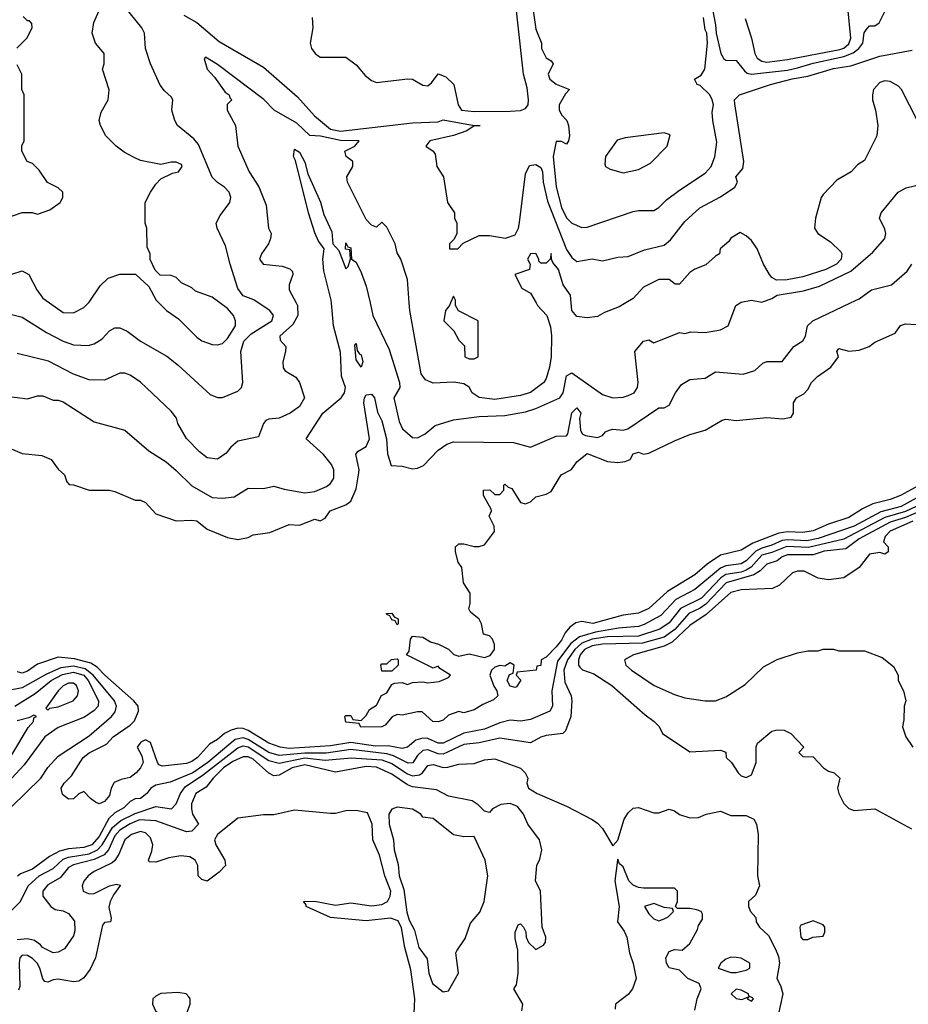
# Model space of a CAD drawing. Header units: inches. Extents: x 2348341 to 2479810, y 460419 to 613669.
# Tile 524 of 656: x 2415160 to 2418621, y 567269 to 571102. Entities that reach past the tile are written whole.
import ezdxf

# ---------------------------------------------------------------- set-up
doc = ezdxf.new("R2010")
doc.units = ezdxf.units.IN
doc.header["$MEASUREMENT"] = 0
doc.layers.add('C4516', color=7, linetype='Continuous')
doc.layers.add('C4517', color=7, linetype='Continuous')

msp = doc.modelspace()

# ---------------------------------------------------------------- linework, layer by layer
at = {"layer": 'C4516', "color": 2}
for points, elevation in [([(2415090, 569446.8), (2415170, 569414), (2415246, 569406), (2415282, 569390), (2415310, 569352), (2415334, 569330), (2415343.6, 569303.6), (2415352.7, 569292.7), (2415370, 569292), (2415431.1, 569271.1), (2415510, 569271), (2415530, 569266), (2415610, 569232), (2415631.1, 569231.1), (2415650, 569222), (2415690, 569178), (2415770, 569150.8), (2415830, 569154), (2415850, 569150.7), (2415890, 569118.8), (2415970, 569086.8), (2416010, 569078.8), (2416050, 569086.8), (2416070, 569097.3), (2416134.2, 569105.8), (2416210, 569137.3), (2416250, 569134.8), (2416310, 569158), (2416330, 569151.3), (2416350, 569162), (2416369, 569190), (2416430, 569213), (2416450, 569227.7), (2416470, 569276), (2416479.7, 569330), (2416481.6, 569350), (2416469.1, 569410.9), (2416478, 569422), (2416510, 569441), (2416522.7, 569470), (2416500.5, 569610), (2416503.1, 569630), (2416510, 569641.6), (2416530, 569643.8), (2416542.4, 569630), (2416553.9, 569573.9), (2416570, 569541), (2416588.4, 569470), (2416592.3, 569412.3), (2416607.1, 569367.1), (2416650, 569364), (2416690, 569353.4), (2416710, 569356.3), (2416733.1, 569366.9), (2416790, 569426.8), (2416824, 569450), (2416850, 569459.1), (2417083.2, 569456.8), (2417150, 569438), (2417250, 569480.7), (2417290, 569482), (2417295.3, 569490), (2417310, 569571.3), (2417330, 569590.7), (2417346, 569570), (2417341, 569550), (2417344, 569504), (2417350.8, 569490), (2417363.6, 569483.6), (2417410, 569475.5), (2417430, 569484), (2417442, 569498), (2417455.3, 569504.7), (2417470, 569508.2), (2417510, 569503.8), (2417528.7, 569510), (2417650, 569591), (2417670, 569591.3), (2417690, 569602), (2417714, 569650), (2417738, 569682), (2417770, 569701), (2417830, 569706.8), (2417870, 569730.8), (2417978, 569722), (2418023.1, 569736.9), (2418054.6, 569765.4), (2418070, 569771.3), (2418130, 569772), (2418175.3, 569830), (2418210, 569851.3), (2418221.2, 569870), (2418229, 569910), (2418249, 569930), (2418396.3, 570000)], 62), ([(2415110, 569636), (2415190, 569626), (2415230, 569638), (2415250, 569638), (2415290, 569621), (2415310, 569621), (2415330, 569614.8), (2415450, 569536), (2415570, 569504.7), (2415663.4, 569423.4), (2415730, 569380.7), (2415770, 569347.3), (2415830, 569287.7), (2415910, 569242), (2415950, 569239.1), (2415995.5, 569244.5), (2416050, 569278.8), (2416110, 569277.3), (2416150, 569286.8), (2416190, 569274.8), (2416270, 569260.7), (2416310, 569264.9), (2416355.3, 569284.7), (2416370, 569296), (2416383.2, 569316.8), (2416383.7, 569350), (2416375.1, 569370), (2416342.7, 569410), (2416275.3, 569470), (2416340.9, 569570), (2416412.7, 569630), (2416425.2, 569650), (2416428.7, 569670), (2416414, 569714), (2416410, 569808), (2416382, 569910), (2416374.4, 570000)], 66), ([(2415130, 569954.8), (2415170, 569944), (2415264.4, 569884.4), (2415330, 569850.5), (2415370, 569836.3), (2415426.3, 569833.7), (2415450, 569840.7), (2415480.7, 569859.3), (2415510, 569890.8), (2415530, 569902.8), (2415550, 569902.8), (2415578, 569890), (2415630, 569850.8), (2415732.8, 569792.8), (2415777.5, 569757.5), (2415902.5, 569642.5), (2415930, 569631), (2415950, 569631), (2416010, 569656), (2416024, 569670), (2416029.3, 569690), (2416021.5, 569810), (2416032.6, 569850), (2416061, 569879), (2416142.7, 569930), (2416149.2, 569950), (2416134, 569970), (2416089.3, 570000)], 74), ([(2416236.5, 570000), (2416242, 569990), (2416243.6, 569950), (2416224.2, 569915.8), (2416173.2, 569870), (2416174, 569854), (2416196, 569830), (2416195.6, 569810), (2416185.1, 569770), (2416186.8, 569746.8), (2416194.5, 569734.5), (2416236, 569710), (2416249.2, 569690), (2416269, 569630), (2416250, 569596), (2416214, 569570), (2416170, 569550.6), (2416130, 569547.3), (2416118.6, 569541.4), (2416109.5, 569530.5), (2416090, 569478), (2416010, 569461), (2415982, 569438), (2415964.7, 569415.3), (2415930, 569391.3), (2415890, 569396), (2415859.8, 569419.8), (2415810, 569471.3), (2415776, 569530), (2415770.5, 569550.5), (2415750, 569578), (2415630.5, 569690.5), (2415590, 569718.8), (2415570, 569726), (2415550, 569726), (2415490, 569698.8), (2415430, 569700.7), (2415370, 569722), (2415272.5, 569772.5), (2415150, 569802.8)], 70), ([(2415276.1, 570000), (2415330, 569962.8), (2415370, 569961), (2415410, 569982), (2415428, 570000)], 78), ([(2415702, 570000), (2415732, 569970), (2415778, 569938), (2415850, 569866), (2415870, 569851.3), (2415910, 569838), (2415930, 569836), (2415950, 569841), (2415970, 569861), (2416001.2, 569910), (2416001.2, 569930), (2415992.7, 569950), (2415970, 569977.2), (2415939.5, 570000)], 78), ([(2416524.6, 570000), (2416535.8, 569950), (2416598.8, 569818.8), (2416638.8, 569690), (2416641, 569670), (2416617.3, 569630), (2416638, 569538), (2416650.8, 569510), (2416690, 569476), (2416710, 569474.8), (2416739, 569490), (2416778, 569522), (2416850, 569544.4), (2416950, 569558), (2417050, 569561.3), (2417130, 569575.3), (2417170, 569588.4), (2417263.7, 569630), (2417276.3, 569650), (2417290, 569716), (2417310, 569726.8), (2417430, 569643), (2417470, 569630.5), (2417510, 569633), (2417530, 569639.1), (2417553.2, 569650), (2417566, 569670), (2417569.3, 569690), (2417555.3, 569810), (2417590, 569851), (2417610, 569856), (2417630, 569844.7), (2417730, 569884.7), (2417750, 569881), (2417773.6, 569886.4), (2417830, 569884), (2417890, 569894.8), (2417919, 569910), (2417949.2, 569990), (2417965.5, 570000)], 66), ([(2417171.5, 570000), (2417177.2, 569990), (2417212.7, 569950), (2417226.8, 569906.8), (2417231.4, 569871.4), (2417229.5, 569790), (2417222.9, 569750), (2417210, 569704.7), (2417201.2, 569690), (2417150, 569650.7), (2417110, 569639.3), (2417010, 569623), (2416950, 569631), (2416922, 569650), (2416910, 569672), (2416890, 569684.7), (2416850.4, 569690.4), (2416770, 569687.7), (2416740.6, 569700.6), (2416723.1, 569723.1), (2416679.1, 569970), (2416677.1, 570000)], 70), ([(2416838.4, 570000), (2416834, 569990), (2416818, 569970), (2416812, 569930), (2416851.3, 569891.3), (2416870, 569854), (2416892.7, 569832.7), (2416894, 569790), (2416910, 569782), (2416930, 569782), (2416946, 569790), (2416946, 569930), (2416868.9, 569968.9), (2416858, 569990), (2416858, 570000)], 74), ([(2417521, 570000), (2417495.3, 569984.7), (2417438, 569962), (2417410, 569946), (2417370, 569941), (2417330, 569946.8), (2417310.7, 569970), (2417307.8, 570000)], 70), ([(2418690, 569303.9), (2418590, 569249.7), (2418550, 569234), (2418482.2, 569217.8), (2418442, 569198), (2418390, 569164), (2418310, 569138.3), (2418250, 569112.8), (2418210, 569105.8), (2418150, 569108.1), (2418116.3, 569103.7), (2418015.5, 569064.5), (2417970, 569036.9), (2417890, 569017), (2417837.7, 568982.3), (2417790, 568940.5), (2417683.4, 568876.6), (2417610.6, 568810), (2417570, 568792.3), (2417510, 568783.6), (2417392, 568752), (2417350, 568759.5), (2417326.2, 568753.8), (2417302.4, 568737.6), (2417284.1, 568715.9), (2417270, 568687), (2417250, 568660.7), (2417210, 568621.2), (2417191.3, 568610), (2417190, 568588), (2417174, 568586), (2417172, 568570), (2417098, 568562), (2417094, 568550), (2417111.6, 568531.6), (2417095.3, 568504.7), (2417090, 568502), (2417070, 568508), (2417058, 568530), (2417067.3, 568552.7), (2417082, 568558), (2417086, 568590), (2417070, 568598), (2417050, 568586), (2417030, 568588), (2417010, 568582), (2416998, 568570), (2416991.3, 568550), (2417007.1, 568507.1), (2417018, 568490), (2417022, 568470), (2417005.4, 568454.6), (2416963.5, 568436.5), (2416930, 568415.3), (2416890, 568404), (2416870, 568408.7), (2416830, 568395.3), (2416810, 568375.3), (2416790, 568369.2), (2416768.7, 568370), (2416727.3, 568407.3), (2416710, 568408), (2416650, 568395.3), (2416630, 568398), (2416611.3, 568388.7), (2416583.6, 568356.4), (2416570, 568349), (2416488.4, 568348.4), (2416482, 568362), (2416430, 568368), (2416426, 568390), (2416430, 568394), (2416450, 568394), (2416458, 568378), (2416490, 568374), (2416510, 568394), (2416523.1, 568416.9), (2416550, 568434), (2416568.9, 568471.1), (2416590, 568482), (2416610, 568514), (2416620.4, 568519.6), (2416650, 568522), (2416670, 568514), (2416690, 568522), (2416730, 568524.7), (2416750, 568521), (2416793.6, 568526.4), (2416830, 568542), (2416838, 568550), (2416796.4, 568576.4), (2416790, 568586), (2416770, 568578), (2416666, 568630), (2416676.4, 568643.6), (2416682, 568690), (2416690, 568702), (2416730, 568698), (2416759.8, 568679.8), (2416791.1, 568671.1), (2416830, 568652), (2416851, 568631), (2416870, 568624.7), (2416910, 568634), (2416970, 568619.1), (2416992.7, 568627.3), (2417009.3, 568650), (2417009.3, 568670), (2417001.2, 568690), (2416990, 568704), (2416966, 568710), (2416959, 568750), (2416950, 568768), (2416915.3, 568795.3), (2416908.9, 568808.9), (2416914, 568830), (2416914, 568870), (2416888.7, 568910), (2416882, 568970), (2416868, 568990), (2416858, 569030), (2416858, 569050), (2416870, 569062), (2416890, 569062), (2416930, 569051.3), (2416950, 569051.3), (2416970, 569058), (2417008.7, 569110), (2417008, 569130), (2416988.7, 569170), (2416998, 569190), (2416996.4, 569196.4), (2416966, 569250), (2416966, 569270), (2416991.3, 569271.3), (2417010, 569254), (2417030, 569254), (2417046, 569270), (2417046, 569290), (2417050, 569294), (2417062, 569282), (2417076.9, 569276.9), (2417110, 569222), (2417130, 569218), (2417150, 569224.7), (2417170, 569244.7), (2417210, 569254.8), (2417230, 569266), (2417268.7, 569330), (2417309.3, 569350.7), (2417330, 569381), (2417370, 569413.4), (2417450, 569382.8), (2417490, 569378), (2417518, 569382), (2417538, 569390), (2417550, 569412), (2417570, 569418), (2417590, 569411), (2417610, 569414.8), (2417710, 569462.4), (2417770, 569486.8), (2417830, 569504.7), (2417896.5, 569543.5), (2417910, 569546.8), (2417950, 569542), (2418070, 569553), (2418132, 569548), (2418164.7, 569555.3), (2418174, 569570), (2418174, 569610), (2418185.2, 569630), (2418214, 569646), (2418230, 569662.8), (2418244.5, 569690), (2418266.9, 569713.1), (2418319, 569750), (2418348.7, 569790), (2418342, 569810), (2418350, 569822), (2418390, 569811.3), (2418430, 569816), (2418468, 569830), (2418490, 569846.8), (2418570, 569882), (2418590, 569912), (2418610, 569918), (2418650, 569916)], 58), ([(2418773.1, 569306.9), (2418592.9, 569207.1), (2418514, 569186), (2418410.3, 569130), (2418270, 569082.3), (2418226, 569074), (2418150, 569077.2), (2418130, 569074.1), (2418090, 569056), (2418050, 569044.5), (2418027.3, 569032.7), (2417990, 568995.6), (2417970, 568983.8), (2417910, 568975.5), (2417890, 568967), (2417790, 568884), (2417715.1, 568844.9), (2417657, 568783), (2417592.3, 568747.7), (2417570, 568740.3), (2417492.9, 568732.9), (2417402.7, 568717.3), (2417339.8, 568700.2), (2417306.4, 568673.6), (2417254.6, 568605.4), (2417232.7, 568490), (2417235.2, 568430), (2417224.9, 568410), (2417150, 568378), (2417111.6, 568371.6), (2417070, 568375.6), (2417030, 568365.1), (2416970, 568339.7), (2416890, 568325.3), (2416810, 568285.3), (2416790, 568285.3), (2416750, 568303.5), (2416730, 568305.8), (2416702.7, 568297.3), (2416670, 568269.7), (2416650, 568264.4), (2416594.9, 568274.9), (2416545.4, 568274.6), (2416450, 568287.9), (2416370, 568275.9), (2416210, 568264.5), (2416174, 568270), (2416130, 568285.6), (2416050, 568335.1), (2416030, 568343.1), (2416010, 568343.9), (2415983.2, 568336.8), (2415957.2, 568322.8), (2415930, 568299.6), (2415898.7, 568281.3), (2415852.4, 568230), (2415830, 568214), (2415810, 568206), (2415716.5, 568196.5), (2415702, 568202), (2415697.2, 568210), (2415670, 568288), (2415650, 568299), (2415632, 568290), (2415618, 568270), (2415635.9, 568235.9), (2415640.7, 568210), (2415630.8, 568190), (2415614, 568170), (2415590, 568152.7), (2415555.5, 568144.5), (2415527.9, 568132.1), (2415516, 568110), (2415510, 568082), (2415490, 568059.3), (2415470, 568049.3), (2415455.5, 568055.5), (2415435.3, 568070), (2415410, 568098), (2415390, 568088), (2415370, 568068.7), (2415350, 568068), (2415326.3, 568086.3), (2415321.2, 568110), (2415333.2, 568130), (2415362, 568158), (2415407.8, 568230), (2415430, 568248.2), (2415497.7, 568282.3), (2415523.7, 568310), (2415590, 568355.5), (2415606.7, 568373.3), (2415622.9, 568410), (2415622, 568430), (2415605.1, 568450), (2415491.5, 568550), (2415461.6, 568581.6), (2415436.9, 568596.9), (2415373.8, 568613.8), (2415310, 568620.5), (2415230, 568593.6), (2415190, 568565.6), (2415170, 568558.4), (2415160.5, 568560.5), (2415150, 568563.7)], 62), ([(2418693.7, 569226.3), (2418610, 569187.5), (2418530, 569163.9), (2418370, 569079.3), (2418232.5, 569047.5), (2418148.1, 569051.9), (2418090, 569027.5), (2418050, 569017), (2418009, 568971), (2417990, 568958.7), (2417970, 568951.3), (2417910, 568942.6), (2417890.2, 568930), (2417814.9, 568850), (2417733.4, 568810), (2417690, 568754), (2417653, 568730), (2417570, 568702.6), (2417450, 568699.6), (2417390, 568690.5), (2417350, 568675.4), (2417321.8, 568650), (2417294.2, 568610), (2417279.7, 568570), (2417283.2, 568523.2), (2417307.7, 568470), (2417310.7, 568450), (2417306, 568390), (2417286, 568334), (2417276, 568324), (2417210, 568315.6), (2417190, 568309.4), (2417150, 568287), (2417030, 568304.7), (2416950, 568287.3), (2416890, 568280.4), (2416810, 568242.4), (2416790, 568243.8), (2416750, 568259.2), (2416730, 568257.4), (2416710, 568237.6), (2416691.1, 568208.9), (2416672.7, 568207.3), (2416616.3, 568236.3), (2416590, 568244.7), (2416450, 568260.9), (2416353.6, 568246.4), (2416270, 568246.7), (2416170, 568237.3), (2416130, 568249.1), (2416050, 568300.6), (2416030, 568306.8), (2415999.4, 568300.6), (2415892.4, 568210), (2415834.6, 568170), (2415745.8, 568134.2), (2415690, 568122.9), (2415670.7, 568110), (2415655.5, 568090), (2415630.7, 568070), (2415610.4, 568069.6), (2415590, 568059.3), (2415565.7, 568034.3), (2415530, 568014), (2415507, 567993), (2415470, 567923.1), (2415441.1, 567890), (2415410, 567880.3), (2415350, 567874.8), (2415314.7, 567865.3), (2415275.8, 567844.2), (2415210, 567795.4), (2415163.1, 567776.9), (2415152, 567768)], 66), ([(2418670, 569189.9), (2418610, 569164), (2418550, 569146.3), (2418430, 569081.2), (2418377.7, 569042.3), (2418292.9, 569032.9), (2418250, 569019.4), (2418150, 569018.7), (2418130, 569010.9), (2418110, 568995.4), (2418070, 568982.9), (2418043.5, 568956.5), (2418019.5, 568940.5), (2417912.2, 568910), (2417832.6, 568827.4), (2417810, 568810.7), (2417766, 568790), (2417711.1, 568728.9), (2417670, 568699), (2417585.5, 568674.5), (2417430, 568671.8), (2417390, 568664.6), (2417360.2, 568650), (2417343.5, 568630), (2417336.5, 568610), (2417336.4, 568590), (2417341.2, 568581.2), (2417351.9, 568571.9), (2417396.2, 568556.2), (2417466, 568510), (2417595.9, 568395.9), (2417631.3, 568370), (2417650.6, 568350.6), (2417663.5, 568323.5), (2417770, 568252), (2417890, 568258), (2417910, 568251.3), (2417912, 568230), (2417932, 568210), (2417958, 568170), (2417970, 568158), (2417990, 568152), (2418010, 568162), (2418028, 568210), (2418028.7, 568271.3), (2418034, 568286), (2418090, 568332), (2418110, 568338), (2418136.9, 568336.9), (2418163.6, 568323.6), (2418214, 568270), (2418194, 568250), (2418210, 568234), (2418250, 568232), (2418291, 568190), (2418310, 568177.3), (2418332, 568170), (2418354, 568150), (2418344.7, 568110), (2418350.7, 568090), (2418370, 568051.3), (2418390, 568031), (2418410, 568024), (2418490, 568030.8), (2418632.8, 567952.8)], 70), ([(2418638.4, 569150), (2418550, 569110.9), (2418530.6, 569090), (2418524.7, 569070), (2418542, 569050), (2418542, 569030), (2418530, 569022), (2418510, 569028), (2418470, 569022), (2418430, 568969), (2418370, 568929), (2418310, 568922), (2418270, 568928.7), (2418214.8, 568954.8), (2418190, 568955.1), (2418170, 568949.3), (2418119.2, 568900.8), (2418092.1, 568887.9), (2417970, 568882.4), (2417930, 568872.8), (2417833.4, 568786.6), (2417770, 568743.5), (2417701.4, 568678.6), (2417670, 568663.5), (2417551.3, 568630), (2417516, 568610), (2417521, 568590), (2417542.8, 568570), (2417631.3, 568510), (2417710, 568474.8), (2417750, 568462.8), (2417830, 568451), (2417870, 568451), (2417910, 568466), (2417985.6, 568514.4), (2418056.5, 568583.5), (2418110, 568611), (2418190, 568638), (2418230, 568644.7), (2418270, 568644.7), (2418290, 568651.3), (2418330, 568651.3), (2418350, 568644.7), (2418450, 568644.7), (2418519.8, 568619.8), (2418563.6, 568583.6), (2418582, 568550), (2418582, 568530), (2418602, 568490), (2418611.3, 568450), (2418604.7, 568430), (2418603.6, 568376.4), (2418598, 568350), (2418611.3, 568310), (2418638, 568270)], 74), ([(2415070, 567982.8), (2415242.7, 568150), (2415270, 568190.8), (2415310, 568234.8), (2415430, 568314.4), (2415518, 568390), (2415532.5, 568407.5), (2415537.6, 568430), (2415529.6, 568450), (2415445.7, 568550), (2415414.7, 568574.7), (2415370, 568585.4), (2415320.4, 568579.6), (2415265, 568555), (2415170, 568500.9), (2415109.7, 568489.7)], 66), ([(2415140.7, 568430), (2415220.4, 568479.6), (2415283.1, 568530), (2415326.6, 568553.4), (2415370, 568562.4), (2415409.7, 568550), (2415427.1, 568530), (2415466.6, 568450), (2415465.1, 568430), (2415450, 568413), (2415412.5, 568387.5), (2415310, 568346.4), (2415258, 568310), (2415178, 568202), (2415129.8, 568150.2)], 70), ([(2415130, 568240.5), (2415193.1, 568346.9), (2415213.2, 568370), (2415215.3, 568384.7), (2415226, 568390), (2415214.6, 568394.6), (2415195.3, 568384.7), (2415150, 568373.3)], 74), ([(2415127.3, 567632.7), (2415163.1, 567670), (2415193.4, 567730), (2415236.5, 567770), (2415290, 567798), (2415330, 567834.4), (2415350, 567841.8), (2415430, 567855.2), (2415462.7, 567870), (2415481.8, 567890), (2415521.9, 567958.1), (2415554.6, 567985.4), (2415610, 568012.5), (2415690, 568039.1), (2415750.8, 568030), (2415770, 568049.2), (2415786.3, 568090), (2415804.7, 568115.3), (2415876.5, 568163.5), (2416010, 568267.7), (2416030, 568274.8), (2416050, 568272), (2416130, 568218.6), (2416170, 568208.2), (2416270, 568228.1), (2416350, 568219.9), (2416451.2, 568228.8), (2416570, 568220.6), (2416610, 568206.2), (2416670, 568166), (2416690, 568158.4), (2416717.5, 568162.5), (2416729.2, 568170.8), (2416750, 568199.5), (2416770, 568202.4), (2416810, 568191.2), (2416827.3, 568192.7), (2416870, 568203.6), (2416930, 568206), (2416970, 568221.2), (2417010, 568225.2), (2417110, 568188.7), (2417128.7, 568170), (2417139, 568150), (2417135.3, 568130), (2417142, 568110), (2417175.3, 568090), (2417290, 568041.2), (2417390, 567988.7), (2417410, 567974), (2417430, 567954), (2417470, 567886), (2417490, 567908), (2417514, 567990), (2417530, 568014), (2417550, 568033.2), (2417570, 568036), (2417630, 568014), (2417650, 568014), (2417690, 568028.7), (2417710, 568022), (2417730, 568008), (2417770, 567995.3), (2417803.6, 567996.4), (2417834, 568010), (2417890, 568021.2), (2417930, 568004), (2417990, 568003.7), (2418019, 567990), (2418029.2, 567970), (2418036, 567930), (2418033.2, 567770), (2418041.2, 567730), (2418026, 567694), (2417998, 567670), (2417998, 567650), (2418006, 567630), (2418027.3, 567607.3), (2418028, 567590), (2418042, 567570), (2418076.6, 567536.6), (2418104.4, 567484.4), (2418115.6, 567455.6), (2418119.5, 567430), (2418109.5, 567370), (2418123, 567343), (2418132, 567310), (2418113.6, 567226.4)], 70), ([(2417115.5, 567244.5), (2417119.3, 567270), (2417084, 567330), (2417094.8, 567345.2), (2417101.6, 567390), (2417100.2, 567480.2), (2417090, 567526), (2417089.4, 567550.6), (2417102, 567578), (2417110, 567582), (2417122, 567570), (2417131.6, 567551.6), (2417132, 567530), (2417142, 567510), (2417170, 567482), (2417200.4, 567499.6), (2417208.4, 567511.6), (2417208.7, 567530), (2417195.3, 567570), (2417189, 567710), (2417169.2, 567750), (2417174, 567810), (2417185.6, 567834.4), (2417194, 567870), (2417184, 567910), (2417139, 567970), (2417122, 568010), (2417099, 568039), (2417070, 568051.1), (2417033.5, 568046.5), (2417001, 568030), (2416990, 568015.3), (2416970, 568021.2), (2416946, 568046), (2416921.7, 568061.7), (2416830, 568079), (2416783.7, 568103.7), (2416690, 568116.4), (2416670, 568123), (2416610, 568165.1), (2416550, 568192.3), (2416510, 568195), (2416390, 568172.8), (2416270, 568201.2), (2416221.6, 568190), (2416170, 568160.7), (2416150, 568158), (2416130, 568169.3), (2416070, 568223.5), (2416050, 568232.3), (2416030, 568232.3), (2415990, 568214.6), (2415954, 568190), (2415913.4, 568150), (2415886, 568114), (2415846.4, 568090), (2415828.8, 568050), (2415828.7, 568030), (2415833, 568010), (2415856, 567970), (2415830, 567942.7), (2415810, 567941.2), (2415690, 567983.5), (2415627.3, 567987.3), (2415590, 567972.2), (2415550, 567947.7), (2415530, 567925.4), (2415506.2, 567870), (2415488.4, 567851.6), (2415450, 567833.6), (2415370, 567812.5), (2415350, 567802), (2415318.2, 567761.8), (2415270, 567734), (2415250.7, 567710), (2415250.7, 567690), (2415280.7, 567650), (2415298.4, 567638.4), (2415330, 567632.7), (2415350, 567622.8), (2415373, 567593), (2415375.2, 567555.2), (2415370, 567535.3), (2415334.9, 567485.1), (2415310, 567472.3), (2415290, 567469.5), (2415249, 567490), (2415241.2, 567501.2), (2415218, 567518), (2415190, 567524), (2415150, 567519.6)], 74), ([(2416695.5, 567204.5), (2416698.7, 567290), (2416683.5, 567403.5), (2416659.5, 567490), (2416647.3, 567567.3), (2416634, 567594), (2416604.8, 567604.8), (2416510, 567594.5), (2416370, 567607), (2416275.3, 567650), (2416276.4, 567656.4), (2416266, 567670), (2416310, 567670.5), (2416390, 567655.5), (2416450, 567664.9), (2416530, 567652.7), (2416570, 567658.4), (2416592.3, 567670), (2416602.9, 567690), (2416605.1, 567710), (2416581.6, 567770), (2416561.6, 567850), (2416535.6, 567910), (2416533.3, 567970), (2416514.3, 568014.3), (2416470, 568023.6), (2416430, 568022), (2416390, 568012), (2416370, 568012), (2416230, 568025.1), (2416150, 568006.6), (2416110, 568006.6), (2416010, 567993.3), (2415931, 567930), (2415918.8, 567910), (2415924, 567890), (2415958.8, 567830), (2415961, 567810), (2415936.8, 567783.2), (2415890, 567749.2), (2415870, 567755.3), (2415855.3, 567770), (2415854, 567810), (2415844, 567830), (2415822.9, 567842.9), (2415787.7, 567847.7), (2415741.1, 567838.9), (2415690, 567822), (2415664, 567824), (2415662, 567830), (2415674.8, 567865.2), (2415678, 567890), (2415670, 567917.2), (2415650, 567936.2), (2415630, 567942), (2415596, 567930), (2415570, 567909), (2415546.5, 567853.5), (2415530.4, 567829.6), (2415519.9, 567820.1), (2415450, 567786), (2415426.8, 567770), (2415410, 567748), (2415404, 567730), (2415406.8, 567710), (2415430, 567698.8), (2415450, 567700.7), (2415510, 567731), (2415536.9, 567736.9), (2415552.7, 567732.7), (2415524.9, 567695.1), (2415512.7, 567670), (2415507.5, 567647.5), (2415516, 567604), (2415514, 567590), (2415490, 567588), (2415482.8, 567577.2), (2415455.8, 567450), (2415434.5, 567405.5), (2415410, 567372.3), (2415390, 567359.5), (2415370, 567357), (2415310, 567367.3), (2415290, 567365.1), (2415270, 567355.1), (2415258, 567358), (2415250, 567368), (2415239.1, 567410), (2415228.2, 567430), (2415210, 567448.2), (2415190, 567459.1), (2415170, 567460.5), (2415160.3, 567450), (2415157.7, 567430), (2415161.1, 567338.9), (2415155.8, 567324.2)], 78), ([(2417790, 567246), (2417798.8, 567290), (2417814, 567330), (2417806, 567350), (2417762.8, 567370), (2417730, 567402.8), (2417690, 567411.3), (2417678.8, 567430), (2417676, 567450), (2417690, 567475.3), (2417710, 567482), (2417739.6, 567480.4), (2417770, 567506), (2417799.6, 567560.4), (2417803.6, 567576.4), (2417819.6, 567600.4), (2417819.6, 567619.6), (2417814, 567630), (2417796.9, 567636.9), (2417770, 567642), (2417722, 567642), (2417714, 567650), (2417722, 567670), (2417722, 567710), (2417710, 567722), (2417590, 567721.6), (2417570, 567723.8), (2417550, 567733), (2417533, 567750), (2417510, 567804.7), (2417496, 567816), (2417490, 567834), (2417488, 567830), (2417478, 567750), (2417495.1, 567650), (2417489, 567590), (2417514.5, 567554.5), (2417524.5, 567530), (2417534.5, 567470), (2417550, 567428), (2417560.7, 567370), (2417547, 567330), (2417530, 567308), (2417481.2, 567270), (2417479, 567250)], 70)]:
    msp.add_lwpolyline(points, dxfattribs=dict(at, elevation=elevation))
for points, elevation in [([(2416490, 569749.5), (2416470, 569778), (2416465.2, 569834.8), (2416470, 569842), (2416474.8, 569814.8), (2416482, 569802), (2416490, 569798), (2416497.1, 569770)], 62), ([(2416630, 568746), (2416622, 568762), (2416610, 568766), (2416602, 568782), (2416590, 568786), (2416588.9, 568791.1), (2416610, 568792), (2416618, 568778), (2416634, 568770), (2416634, 568750)], 58), ([(2416570, 568566), (2416566, 568590), (2416570, 568594), (2416590, 568594), (2416608.4, 568611.6), (2416630, 568614), (2416634, 568610), (2416634, 568590), (2416610, 568566)], 58), ([(2415350, 568519.5), (2415330, 568509.2), (2415310, 568489), (2415262, 568422), (2415270, 568414), (2415278, 568422), (2415310, 568427.7), (2415368.7, 568450), (2415385.2, 568470), (2415389, 568490), (2415381.2, 568510), (2415370, 568519.3)], 74), ([(2416630, 568036.3), (2416610, 568029.3), (2416598.4, 568010), (2416599.5, 567970), (2416615.5, 567910), (2416618.4, 567870), (2416633.7, 567813.7), (2416638.4, 567770), (2416655.6, 567715.6), (2416667.9, 567627.9), (2416677.1, 567597.1), (2416698, 567558), (2416714, 567490), (2416746.8, 567446.8), (2416753, 567390), (2416768, 567350), (2416810, 567318), (2416830, 567322), (2416869, 567390), (2416859, 567470), (2416862, 567478), (2416894.8, 567525.2), (2416915.5, 567584.5), (2416952.1, 567627.9), (2416969, 567670), (2416983.6, 567770), (2416972.8, 567830), (2416930, 567922), (2416890, 567921.2), (2416850, 567929), (2416770, 567993.2), (2416730, 567998), (2416722, 568010), (2416689.5, 568029.5)], 78), ([(2417630, 567662), (2417594, 567650), (2417610, 567622), (2417630, 567602), (2417650, 567594), (2417670, 567602), (2417686, 567610), (2417706, 567630), (2417702, 567642), (2417670, 567646)], 70), ([(2418250, 567594), (2418202.8, 567577.2), (2418198, 567570), (2418202, 567530), (2418210, 567522), (2418230, 567522), (2418248.9, 567531.1), (2418290, 567534), (2418295.3, 567550), (2418295.3, 567570), (2418290, 567578)], 70), ([(2417930, 567452.3), (2417910, 567445.2), (2417891, 567430), (2417881, 567410), (2417930, 567393.4), (2417950, 567393), (2417990, 567402), (2418004, 567410), (2418004, 567430), (2417970, 567449.3), (2417950, 567452)], 74), ([(2417950, 567328.7), (2417931.3, 567310), (2417950, 567291.3), (2417972.5, 567287.5), (2417998, 567298), (2417994, 567290), (2418010, 567282), (2418018, 567290), (2418014.6, 567294.6), (2418000.4, 567300.4), (2417998, 567310), (2417970, 567324)], 74), ([(2415775.6, 567315.6), (2415710, 567311.5), (2415690, 567301.2), (2415678.8, 567290), (2415677.3, 567270), (2415690, 567241), (2415730, 567224.7), (2415790, 567162), (2415806, 567170), (2415815.3, 567184.7), (2415808, 567210), (2415808.4, 567228.4), (2415824, 567270), (2415824, 567290), (2415818.6, 567298.6), (2415808, 567310)], 82)]:
    msp.add_lwpolyline(points, close=True, dxfattribs=dict(at, elevation=elevation))
at = {"layer": 'C4517', "color": 2}
for points, elevation in [([(2416298.8, 571110), (2416302, 571070), (2416290.8, 571010), (2416296, 570990), (2416311.3, 570970), (2416330, 570956), (2416430, 570956), (2416470, 570926.8), (2416505.3, 570885.3), (2416530, 570864.9), (2416550, 570858), (2416672.3, 570872.3), (2416690, 570870.4), (2416730, 570847.7), (2416750, 570844), (2416764.1, 570855.9), (2416790, 570891.3), (2416819.8, 570879.8), (2416851.3, 570850), (2416867.7, 570770), (2416881, 570750), (2416930, 570744.6), (2417070, 570746.5), (2417110, 570748.5), (2417130, 570756), (2417140.3, 570770), (2417141.8, 570790), (2417136.2, 570836.2), (2417122.3, 570890), (2417073.8, 571326.2)], 78), ([(2417986.2, 571106.2), (2418010.2, 571030.2), (2418023.6, 570970), (2418032.4, 570952.4), (2418050, 570940.8), (2418070, 570937.2), (2418150, 570946.5), (2418354.3, 570985.7), (2418370, 570991.5), (2418390, 571007.6), (2418397.2, 571030), (2418374, 571270)], 82), ([(2417844.9, 571210), (2417870, 571082), (2417872.2, 571050), (2417890.6, 570970.6), (2417902, 570950), (2417910, 570944.7), (2417950, 570942.8), (2417982.8, 570902.8), (2417994, 570894), (2418010.4, 570890.4), (2418150, 570906), (2418190, 570914.4), (2418250, 570933.4), (2418370, 570958.3), (2418406.5, 570973.5), (2418428, 570990), (2418443.6, 571010), (2418449.7, 571050.3), (2418457.5, 571062.5), (2418470, 571078), (2418490, 571078), (2418508, 571090), (2418548, 571170)], 78), ([(2417154.6, 571174.6), (2417170, 571064.7), (2417192, 571010), (2417192, 570990), (2417210, 570954), (2417230, 570942), (2417238, 570930), (2417218, 570890), (2417224.7, 570870), (2417250, 570851.3), (2417302, 570830), (2417286, 570814), (2417261, 570770), (2417261, 570750), (2417271.3, 570730), (2417291.3, 570710), (2417298, 570690), (2417301, 570650), (2417298, 570630), (2417290, 570618), (2417270, 570628), (2417250, 570628), (2417238.4, 570570), (2417250, 570451.3), (2417270, 570370.8), (2417290, 570330.7), (2417311, 570310), (2417350, 570293.4), (2417370, 570294.9), (2417550, 570355.3), (2417570, 570359.5), (2417630, 570359.3), (2417650, 570370.6), (2417679.1, 570400.9), (2417730, 570438), (2417830, 570504), (2417853.2, 570530), (2417868, 570568), (2417874.7, 570625.3), (2417859.3, 570710), (2417857.7, 570742.3), (2417862.7, 570770), (2417857.2, 570790), (2417847.8, 570810), (2417810, 570846.3), (2417799, 570850), (2417788.7, 570870), (2417814.1, 570885.9), (2417828, 570910), (2417838.4, 571010), (2417836, 571050), (2417830, 571062), (2417823, 571110)], 78), ([(2415939.5, 570000), (2415910, 570022), (2415844.7, 570044.7), (2415830, 570058), (2415790, 570078), (2415770, 570098), (2415750, 570106), (2415707.3, 570107.3), (2415687.3, 570127.3), (2415668.4, 570168.4), (2415668, 570190), (2415656.4, 570216.4), (2415655.3, 570290), (2415648.7, 570310), (2415648.7, 570390), (2415669.2, 570430.8), (2415690, 570462), (2415710, 570482), (2415755.3, 570504.7), (2415778, 570510), (2415793.2, 570530), (2415790, 570538), (2415770, 570548), (2415750, 570548), (2415710, 570538), (2415630, 570554), (2415605.6, 570565.6), (2415566.3, 570586.3), (2415535.3, 570610), (2415495.3, 570650), (2415475.3, 570690), (2415469, 570710), (2415478, 570742), (2415504, 570790), (2415508.9, 570828.9), (2415482, 570910), (2415488.7, 570930), (2415488.7, 570970), (2415455.3, 571010), (2415442, 571050), (2415449, 571091), (2415475.3, 571150)], 78), ([(2416089.3, 570000), (2416071.8, 570011.8), (2416030, 570027), (2416010, 570055.3), (2415979.6, 570150), (2415962, 570222), (2415929.3, 570290), (2415925.2, 570310), (2415940.2, 570339.8), (2415979, 570390), (2415982, 570410), (2415975.3, 570430), (2415958, 570450), (2415930, 570468.7), (2415909.4, 570489.4), (2415856, 570616), (2415838.4, 570638.4), (2415775.1, 570690), (2415763.7, 570710), (2415752.3, 570750), (2415756, 570790), (2415750, 570802), (2415724.5, 570824.5), (2415707.5, 570847.5), (2415669.7, 570929.7), (2415649.6, 570990), (2415645.6, 571050), (2415635.6, 571070), (2415570, 571151.8)], 74), ([(2415799.6, 571119.6), (2415850, 571091.3), (2415937.3, 571017.3), (2416110, 570917.1), (2416242, 570802), (2416308.3, 570728.3), (2416370, 570676.5), (2416410, 570667.7), (2416690, 570700.9), (2416790, 570704.9), (2416810, 570712), (2416930, 570690.4), (2416954, 570690), (2416930, 570689.3), (2416901, 570670), (2416850, 570651.3), (2416758, 570630), (2416742, 570610), (2416770.7, 570590.7), (2416778, 570578), (2416784.7, 570530), (2416811, 570490), (2416826, 570390), (2416854, 570350), (2416854, 570330), (2416862, 570310), (2416862, 570270), (2416852.7, 570247.3), (2416834, 570230), (2416834, 570210), (2416866, 570210), (2416887.3, 570232.7), (2416950, 570262), (2416990, 570262), (2417052, 570252), (2417090, 570264.7), (2417102.7, 570290), (2417107.2, 570312.8), (2417130, 570502), (2417145.6, 570534.4), (2417170, 570538), (2417190, 570526), (2417195.8, 570510), (2417199.5, 570470), (2417215.2, 570395.2), (2417290, 570206.8), (2417310, 570176), (2417330, 570161), (2417389.3, 570170.7), (2417430, 570162.8), (2417490, 570177.3), (2417530, 570180.7), (2417593.8, 570206.2), (2417670, 570224.9), (2417695.3, 570244.7), (2417750, 570316), (2417808.7, 570370), (2417890, 570412.7), (2417945.2, 570450), (2417955.3, 570470), (2417949.2, 570490), (2417977, 570523), (2417980.9, 570550), (2417945.4, 570774.6), (2417944.5, 570790), (2417964, 570810), (2418084, 570850), (2418168.4, 570871.6), (2418230, 570882), (2418330, 570911.5), (2418397.7, 570922.3), (2418510, 570959.5), (2418636, 570984)], 74), ([(2415148.9, 570991.1), (2415188, 571030), (2415208, 571070), (2415207.3, 571087.3), (2415198, 571098), (2415190, 571098), (2415174, 571114)], 82), ([(2415094.6, 570325.4), (2415170, 570351.3), (2415208.4, 570351.6), (2415230, 570344.7), (2415278, 570362), (2415318, 570390), (2415328, 570410), (2415328, 570430), (2415310, 570448), (2415268.9, 570468.9), (2415236.5, 570516.5), (2415210, 570542), (2415188.7, 570550), (2415168, 570590), (2415168.4, 570611.6), (2415178, 570630), (2415178, 570810), (2415168, 570830), (2415168, 570890), (2415150, 570926)], 82), ([(2416677.1, 570000), (2416670.9, 570090.9), (2416644.7, 570170), (2416630, 570194), (2416622, 570230), (2416590, 570294), (2416570, 570314), (2416550, 570294), (2416530, 570302), (2416510, 570324.7), (2416437.3, 570470), (2416434, 570490), (2416458, 570530), (2416458, 570550), (2416431.3, 570570), (2416426.8, 570590), (2416464.7, 570610), (2416482, 570630), (2416410, 570632.1), (2416331.5, 570648.5), (2416290, 570650.8), (2416239.1, 570699.1), (2416150.8, 570750), (2416111.4, 570791.4), (2415930, 570928), (2415884.1, 570955.9), (2415879, 570950), (2415889.6, 570909.6), (2415918.7, 570878.7), (2415960.2, 570820.2), (2415975.3, 570810), (2415978, 570798), (2415986, 570790), (2415968.4, 570771.6), (2415968, 570750), (2416001.2, 570690), (2416009, 570610), (2416053.2, 570510), (2416091.9, 570451.9), (2416120.2, 570380.2), (2416129.3, 570290.7), (2416139, 570270), (2416137.2, 570250), (2416129.4, 570230), (2416101.2, 570190), (2416094, 570170), (2416108, 570150), (2416182, 570142), (2416212.7, 570132.7), (2416222, 570122), (2416224, 570110), (2416209.3, 570070), (2416209.2, 570050), (2416236.5, 570000)], 70), ([(2418686.8, 570650), (2418594, 570830), (2418583.4, 570843.4), (2418550, 570862), (2418530, 570864), (2418510, 570857.3), (2418485.2, 570830), (2418481.2, 570810), (2418481.2, 570790), (2418493.2, 570750), (2418502, 570690), (2418498, 570650), (2418450, 570554), (2418423.1, 570536.9), (2418398, 570510), (2418343.1, 570476.9), (2418290, 570422), (2418282, 570410), (2418259, 570330), (2418255.3, 570290), (2418268.7, 570270), (2418317.6, 570237.6), (2418358, 570198), (2418361.6, 570190), (2418359.7, 570170), (2418341.6, 570150), (2418299.3, 570130), (2418210, 570100.8), (2418149, 570089), (2418108.2, 570088.2), (2418090, 570098.4), (2418080.3, 570110), (2418057, 570150), (2418032.7, 570210), (2418010, 570242.8), (2417990, 570260.7), (2417966.6, 570273.4), (2417930, 570251.3), (2417922, 570238), (2417888, 570210), (2417886, 570190), (2417870, 570182), (2417832.7, 570147.3), (2417790, 570131), (2417770, 570118), (2417730, 570072), (2417712.7, 570072.7), (2417690, 570091.3), (2417650, 570091.3), (2417590, 570060.7), (2417550, 570017.3), (2417521, 570000)], 70), ([(2416374.4, 570000), (2416373.6, 570010), (2416344.9, 570124.9), (2416340.3, 570170), (2416345.6, 570210), (2416323, 570243), (2416310, 570272.3), (2416284.8, 570350), (2416234.2, 570554.2), (2416226.9, 570570), (2416230, 570598), (2416250, 570586.8), (2416270, 570546.8), (2416282.3, 570502.3), (2416331.3, 570391.3), (2416344.1, 570344.1), (2416376, 570276), (2416379.1, 570230), (2416403, 570203), (2416430, 570132), (2416439, 570141), (2416448.7, 570170), (2416446, 570206), (2416428.7, 570208.7), (2416430, 570234), (2416438, 570218), (2416450, 570214), (2416452, 570170), (2416470, 570158), (2416490, 570118), (2416510, 570064.7), (2416524.6, 570000)], 66), ([(2417965.5, 570000), (2417970, 570002.8), (2418010, 570010.6), (2418050, 570002.8), (2418090, 570017.3), (2418109.7, 570030.3), (2418212.9, 570047.1), (2418274.7, 570065.3), (2418396.6, 570123.4), (2418482.5, 570197.5), (2418529, 570250), (2418534, 570270), (2418530, 570286), (2418508.7, 570330), (2418515.3, 570350), (2418582, 570430), (2418612.9, 570447.1), (2418710, 570471)], 66), ([(2417307.8, 570000), (2417304.9, 570030), (2417277, 570070), (2417258.4, 570130), (2417236.3, 570156.3), (2417230.7, 570170), (2417230, 570192), (2417226, 570170), (2417210, 570154), (2417190, 570154), (2417182, 570162), (2417182, 570170), (2417170, 570191.3), (2417150, 570191), (2417138, 570170), (2417148, 570150), (2417146, 570130), (2417088.7, 570110), (2417116.4, 570056.4), (2417150, 570038), (2417171.5, 570000)], 70), ([(2415130, 570111), (2415170, 570124.7), (2415196, 570110), (2415226.8, 570050), (2415250, 570018), (2415276.1, 570000)], 78), ([(2418396.3, 570000), (2418430, 570016), (2418478, 570050), (2418555.3, 570070), (2418616.6, 570123.4), (2418635.1, 570150)], 62), ([(2415428, 570000), (2415430, 570002), (2415473.6, 570066.4), (2415504.7, 570095.3), (2415550, 570112), (2415611.6, 570111.6), (2415663.6, 570063.6), (2415692, 570010), (2415702, 570000)], 78), ([(2416858, 570000), (2416858, 570010), (2416850, 570026), (2416838.4, 570000)], 74)]:
    msp.add_lwpolyline(points, dxfattribs=dict(at, elevation=elevation))
at = {"layer": 'C4517', "color": 2, "elevation": 82}
msp.add_lwpolyline([(2417670, 570661.2), (2417518.5, 570641.5), (2417487.5, 570632.5), (2417441, 570570), (2417439.6, 570539.6), (2417442, 570530), (2417459.8, 570519.8), (2417510, 570506), (2417570, 570518.8), (2417616.6, 570543.4), (2417681.2, 570610), (2417694, 570654)], close=True, dxfattribs=at)

doc.saveas('drawing.dxf')
